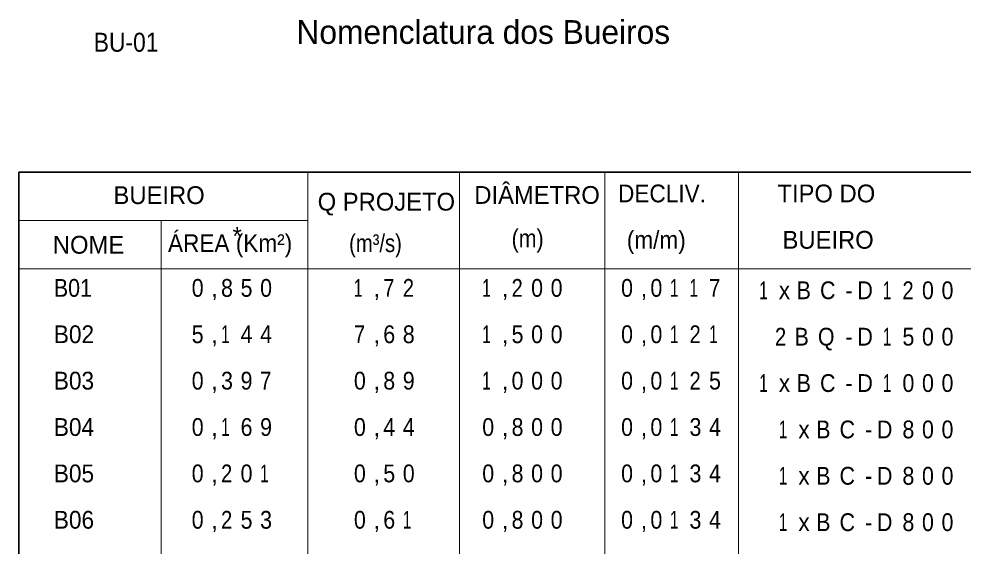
# Model space of a CAD drawing. Extents: x 553962 to 842807, y 8883888 to 9032388.
# Drawn here: x 796985 to 816896, y 8968477 to 8979591 of the extents above; entities that cross this region are included whole.
import ezdxf

# ---------------------------------------------------------------- set-up
doc = ezdxf.new("R2010")
doc.units = 0
doc.header["$LTSCALE"] = 150
doc.layers.add('5', color=7, linetype='Continuous', lineweight=25)

msp = doc.modelspace()

# ---------------------------------------------------------------- linework, layer by layer
at = {"layer": '5', "lineweight": 35}
for q in [(837251.1, 8976360.2), (796984.6, 8903695.8)]:
    msp.add_line((796984.6, 8976360.2), q, dxfattribs=at)
at = {"layer": '5', "lineweight": 13}
for p, q in [((803075.7, 8976360.2), (803075.7, 8903695.8)), ((806276.6, 8976360.2), (806276.6, 8903695.8)), ((809339.7, 8976360.2), (809339.7, 8903695.8)), ((812162, 8976360.2), (812162, 8903695.8)), ((796984.6, 8975340.2), (803075.7, 8975340.2)), ((799984.6, 8975340.2), (799984.6, 8903695.8)), ((796984.6, 8974320.2), (817118.1, 8974320.2))]:
    msp.add_line(p, q, dxfattribs=at)

# ---------------------------------------------------------------- texts
at = {"layer": '5'}
for s, height, p in [('Nomenclatura dos Bueiros', 500, (802838.5, 8979064.7)), ('BUEIRO', 375, (798980.2, 8975688.2)), (' DIÂMETRO', 375, (806449, 8975691.8)), ('TIPO DO', 375, (812980.6, 8975724.1)), ('Q PROJETO', 375, (803285.2, 8975549.7)), ('*', 375, (801490.5, 8974828.1)), ('NOME', 375, (797700.9, 8974641.6)), ('BUEIRO', 375, (813088.1, 8974746.3)), (',', 375, (801041.2, 8973732.7)), (',', 375, (804462, 8973732.7)), (',', 375, (807167.9, 8973732.7)), (',', 375, (810095.6, 8973732.7)), (',', 375, (801041.2, 8972755)), (',', 375, (804462, 8972755)), (',', 375, (807167.9, 8972755)), (',', 375, (810095.6, 8972755)), (',', 375, (801041.2, 8971777.2)), (',', 375, (804462, 8971777.2)), (',', 375, (807167.9, 8971777.2)), (',', 375, (810095.6, 8971777.2)), (',', 375, (801041.2, 8970799.5)), (',', 375, (804462, 8970799.5)), (',', 375, (807167.9, 8970799.5)), (',', 375, (810095.6, 8970799.5)), (',', 375, (801041.2, 8969821.8)), (',', 375, (804462, 8969821.8)), (',', 375, (807167.9, 8969821.8)), (',', 375, (810095.6, 8969821.8)), (',', 375, (801041.2, 8968844)), (',', 375, (804462, 8968844)), (',', 375, (807167.9, 8968844)), (',', 375, (810095.6, 8968844))]:
    msp.add_text(s, height=height, dxfattribs=at).set_placement(p)
for s, height, width, p in [('BU-01', 400, 0.9, (798563.3, 8978899.3)), ('DECLIV.', 375, 0.95, (809619.3, 8975724.1)), ('ÁREA (Km²)', 375, 0.95, (800128.5, 8974676)), ('(m³/s)', 375, 0.85, (803948.2, 8974675.3)), ('(m)', 375, 0.9, (807374.6, 8974778.6)), ('(m/m)', 375, 0.95, (809803.7, 8974746.3)), ('B01', 375, 0.9, (797722.2, 8973732.7)), ('0', 375, 0.9, (800629.1, 8973732.7)), ('8', 375, 0.9, (801247.3, 8973732.7)), ('5', 375, 0.9, (801659.4, 8973732.7)), ('0', 375, 0.9, (802071.5, 8973732.7)), ('1', 375, 0.65, (804049.9, 8973732.7)), ('7', 375, 0.85, (804668.1, 8973732.7)), ('2', 375, 0.85, (805080.2, 8973732.7)), ('1', 375, 0.65, (806755.8, 8973732.7)), ('2', 375, 0.85, (807374, 8973732.7)), ('0', 375, 0.9, (807786.1, 8973732.7)), ('0', 375, 0.9, (808198.2, 8973732.7)), ('0', 375, 0.9, (809683.4, 8973732.7)), ('0', 375, 0.9, (810301.6, 8973732.7)), ('1', 375, 0.65, (810713.8, 8973732.7)), ('1', 375, 0.65, (811125.9, 8973732.7)), ('7', 375, 0.85, (811538, 8973732.7)), ('1', 375, 0.65, (812597.2, 8973682.1)), ('B', 375, 0.9, (813385.6, 8973682.1)), ('C', 375, 0.9, (813878.4, 8973682.1)), ('D', 375, 0.9, (814666.8, 8973682.1)), ('1', 375, 0.65, (815204.3, 8973682.1)), ('2', 375, 0.85, (815616.5, 8973682.1)), ('0', 375, 0.9, (816028.6, 8973682.1)), ('0', 375, 0.9, (816440.7, 8973682.1)), ('x', 375, 0.95, (813009.3, 8973682.1)), ('-', 375, 0.9, (814415.9, 8973682.1)), ('B02', 375, 0.95, (797722.2, 8972755)), ('5', 375, 0.9, (800629.1, 8972755)), ('1', 375, 0.65, (801247.3, 8972755)), ('4', 375, 0.9, (801659.4, 8972755)), ('4', 375, 0.9, (802071.5, 8972755)), ('7', 375, 0.85, (804049.9, 8972755)), ('6', 375, 0.9, (804668.1, 8972755)), ('8', 375, 0.9, (805080.2, 8972755)), ('1', 375, 0.65, (806755.8, 8972755)), ('5', 375, 0.9, (807374, 8972755)), ('0', 375, 0.9, (807786.1, 8972755)), ('0', 375, 0.9, (808198.2, 8972755)), ('0', 375, 0.9, (809683.4, 8972755)), ('0', 375, 0.9, (810301.6, 8972755)), ('1', 375, 0.65, (810713.8, 8972755)), ('2', 375, 0.85, (811125.9, 8972755)), ('1', 375, 0.65, (811538, 8972755)), ('2', 375, 0.85, (812928.7, 8972704.3)), ('B', 375, 0.9, (813340.8, 8972704.3)), ('Q', 375, 0.9, (813833.6, 8972704.3)), ('D', 375, 0.9, (814666.8, 8972704.3)), ('1', 375, 0.65, (815204.3, 8972704.3)), ('5', 375, 0.9, (815616.5, 8972704.3)), ('0', 375, 0.9, (816028.6, 8972704.3)), ('0', 375, 0.9, (816440.7, 8972704.3)), ('-', 375, 0.9, (814415.9, 8972704.3)), ('B03', 375, 0.95, (797722.2, 8971777.2)), ('0', 375, 0.9, (800629.1, 8971777.2)), ('3', 375, 0.9, (801247.3, 8971777.2)), ('9', 375, 0.9, (801659.4, 8971777.2)), ('7', 375, 0.85, (802071.5, 8971777.2)), ('0', 375, 0.9, (804049.9, 8971777.2)), ('8', 375, 0.9, (804668.1, 8971777.2)), ('9', 375, 0.9, (805080.2, 8971777.2)), ('1', 375, 0.65, (806755.8, 8971777.2)), ('0', 375, 0.9, (807374, 8971777.2)), ('0', 375, 0.9, (807786.1, 8971777.2)), ('0', 375, 0.9, (808198.2, 8971777.2)), ('0', 375, 0.9, (809683.4, 8971777.2)), ('0', 375, 0.9, (810301.6, 8971777.2)), ('1', 375, 0.65, (810713.8, 8971777.2)), ('2', 375, 0.85, (811125.9, 8971777.2)), ('5', 375, 0.9, (811538, 8971777.2)), ('1', 375, 0.65, (812597.2, 8971726.6)), ('x', 375, 0.95, (813009.3, 8971726.6)), ('B', 375, 0.9, (813385.6, 8971726.6)), ('C', 375, 0.9, (813878.4, 8971726.6)), ('D', 375, 0.9, (814666.8, 8971726.6)), ('1', 375, 0.65, (815204.3, 8971726.6)), ('0', 375, 0.9, (815616.5, 8971726.6)), ('0', 375, 0.9, (816028.6, 8971726.6)), ('0', 375, 0.9, (816440.7, 8971726.6)), ('-', 375, 0.9, (814415.9, 8971726.6)), ('B04', 375, 0.95, (797722.2, 8970799.5)), ('0', 375, 0.9, (800629.1, 8970799.5)), ('1', 375, 0.65, (801247.3, 8970799.5)), ('6', 375, 0.9, (801659.4, 8970799.5)), ('9', 375, 0.9, (802071.5, 8970799.5)), ('0', 375, 0.9, (804049.9, 8970799.5)), ('4', 375, 0.9, (804668.1, 8970799.5)), ('4', 375, 0.9, (805080.2, 8970799.5)), ('0', 375, 0.9, (806755.8, 8970799.5)), ('8', 375, 0.9, (807374, 8970799.5)), ('0', 375, 0.9, (807786.1, 8970799.5)), ('0', 375, 0.9, (808198.2, 8970799.5)), ('0', 375, 0.9, (809683.4, 8970799.5)), ('0', 375, 0.9, (810301.6, 8970799.5)), ('1', 375, 0.65, (810713.8, 8970799.5)), ('3', 375, 0.9, (811125.9, 8970799.5)), ('4', 375, 0.9, (811538, 8970799.5)), ('1', 375, 0.65, (813009.3, 8970748.8)), ('x', 375, 0.95, (813421.4, 8970748.8)), ('B', 375, 0.9, (813797.7, 8970748.8)), ('C', 375, 0.9, (814290.5, 8970748.8)), ('D', 375, 0.9, (815078.9, 8970748.8)), ('8', 375, 0.9, (815616.5, 8970748.8)), ('0', 375, 0.9, (816028.6, 8970748.8)), ('0', 375, 0.9, (816440.7, 8970748.8)), ('-', 375, 0.9, (814828, 8970748.8)), ('B05', 375, 0.95, (797722.2, 8969821.8)), ('0', 375, 0.9, (800629.1, 8969821.8)), ('2', 375, 0.85, (801247.3, 8969821.8)), ('0', 375, 0.9, (801659.4, 8969821.8)), ('1', 375, 0.65, (802071.5, 8969821.8)), ('0', 375, 0.9, (804049.9, 8969821.8)), ('5', 375, 0.9, (804668.1, 8969821.8)), ('0', 375, 0.9, (805080.2, 8969821.8)), ('0', 375, 0.9, (806755.8, 8969821.8)), ('8', 375, 0.9, (807374, 8969821.8)), ('0', 375, 0.9, (807786.1, 8969821.8)), ('0', 375, 0.9, (808198.2, 8969821.8)), ('0', 375, 0.9, (809683.4, 8969821.8)), ('0', 375, 0.9, (810301.6, 8969821.8)), ('1', 375, 0.65, (810713.8, 8969821.8)), ('3', 375, 0.9, (811125.9, 8969821.8)), ('4', 375, 0.9, (811538, 8969821.8)), ('1', 375, 0.65, (813009.3, 8969771.1)), ('x', 375, 0.95, (813421.4, 8969771.1)), ('B', 375, 0.9, (813797.7, 8969771.1)), ('C', 375, 0.9, (814290.5, 8969771.1)), ('D', 375, 0.9, (815078.9, 8969771.1)), ('8', 375, 0.9, (815616.5, 8969771.1)), ('0', 375, 0.9, (816028.6, 8969771.1)), ('0', 375, 0.9, (816440.7, 8969771.1)), ('-', 375, 0.9, (814828, 8969771.1)), ('B06', 375, 0.95, (797722.2, 8968844)), ('0', 375, 0.9, (800629.1, 8968844)), ('2', 375, 0.85, (801247.3, 8968844)), ('5', 375, 0.9, (801659.4, 8968844)), ('3', 375, 0.9, (802071.5, 8968844)), ('0', 375, 0.9, (804049.9, 8968844)), ('6', 375, 0.9, (804668.1, 8968844)), ('1', 375, 0.65, (805080.2, 8968844)), ('0', 375, 0.9, (806755.8, 8968844)), ('8', 375, 0.9, (807374, 8968844)), ('0', 375, 0.9, (807786.1, 8968844)), ('0', 375, 0.9, (808198.2, 8968844)), ('0', 375, 0.9, (809683.4, 8968844)), ('0', 375, 0.9, (810301.6, 8968844)), ('1', 375, 0.65, (810713.8, 8968844)), ('3', 375, 0.9, (811125.9, 8968844)), ('4', 375, 0.9, (811538, 8968844)), ('1', 375, 0.65, (813009.3, 8968793.4)), ('x', 375, 0.95, (813421.4, 8968793.4)), ('B', 375, 0.9, (813797.7, 8968793.4)), ('C', 375, 0.9, (814290.5, 8968793.4)), ('D', 375, 0.9, (815078.9, 8968793.4)), ('8', 375, 0.9, (815616.5, 8968793.4)), ('0', 375, 0.9, (816028.6, 8968793.4)), ('0', 375, 0.9, (816440.7, 8968793.4)), ('-', 375, 0.9, (814828, 8968793.4))]:
    msp.add_text(s, height=height, dxfattribs=dict(at, width=width)).set_placement(p)

doc.saveas('drawing.dxf')
